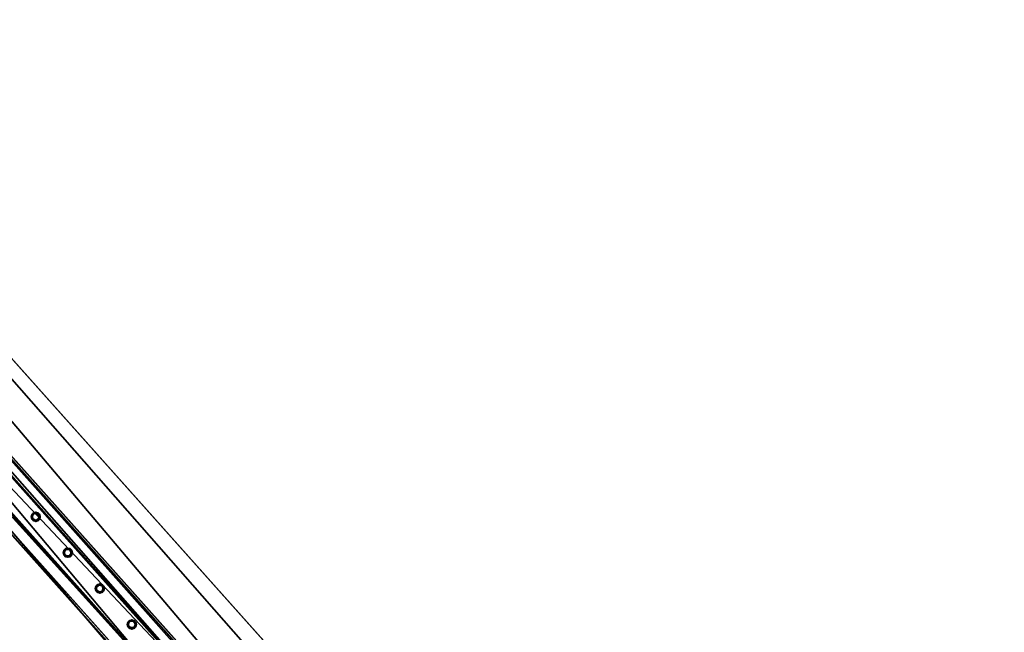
# Model space of a CAD drawing. Header units: millimetres. Extents: x 93711086 to 93775423, y 1247239064 to 1247319365.
# Tile 497 of 656: x 93722890 to 93725155, y 1247301829 to 1247303238. Entities that reach past the tile are written whole.
import ezdxf

# ---------------------------------------------------------------- set-up
doc = ezdxf.new("R2010")
doc.units = ezdxf.units.MM
doc.layers.add('BEAM', color=7, linetype='Continuous')
doc.layers.add('CONCRETE_ITEM', color=7, linetype='Continuous')

# ---------------------------------------------------------------- blocks, each defined once
blk = doc.blocks.new('15e559d2-59c4-40a1-8e6d-a9da91616b05')
at = {"color": 0, "transparency": 16777216}
mesh = blk.add_polyface(dxfattribs=at)
corners = [(93732402.8, 1247290959.4, 3988.8), (93732402.8, 1247290959.4, 4305.5), (93730959.6, 1247289572.9, 3633.7), (93730959.6, 1247289572.9, 3317), (93720519.9, 1247305091.1, 5616.6), (93732598.2, 1247291566.3, 4023.2), (93720299, 1247305338.5, 5063.5), (93732619.6, 1247291542.4, 4593.2), (93720317.4, 1247305317.9, 5553.6), (93732199.2, 1247291187.4, 4322.7), (93720106.2, 1247304728.6, 5525.8), (93719900, 1247304959.5, 5363), (93732205.9, 1247291179.8, 4502.5), (93719903.7, 1247304955.3, 5462.8), (93720167.2, 1247305212.8, 5169.7), (93732187.3, 1247291200.6, 4007), (93718371.4, 1247303668.6, 4381.7), (93732466.4, 1247291440.6, 4129.5), (93732486.7, 1247291466, 4033.2), (93720187.5, 1247305238.1, 5073.5), (93732260.8, 1247291223.5, 4572.4), (93720161.1, 1247304772.3, 5595.7), (93719958.6, 1247304999, 5532.7), (93718383.3, 1247303655.3, 4697.4)]
mesh.append_faces([[corners[k] for k in face] for face in [(0, 1, 2, 0), (2, 3, 0, 2), (4, 5, 6, 4), (4, 7, 5, 4), (6, 8, 4, 6), (9, 10, 11, 9), (10, 9, 12, 10), (13, 11, 10, 13), (3, 14, 15, 3), (3, 16, 14, 3), (17, 15, 14, 17), (15, 0, 3, 15), (18, 17, 19, 18), (14, 19, 17, 14), (5, 18, 6, 5), (19, 6, 18, 19), (20, 7, 4, 20), (4, 21, 20, 4), (12, 20, 21, 12), (21, 10, 12, 21), (22, 21, 4, 22), (4, 8, 22, 4), (10, 21, 13, 10), (22, 13, 21, 22), (2, 9, 23, 2), (9, 2, 1, 9), (11, 23, 9, 11), (23, 14, 16, 23), (13, 8, 11, 13), (8, 13, 22, 8), (23, 11, 14, 23), (14, 8, 6, 14), (8, 14, 11, 8), (6, 19, 14, 6), (20, 12, 9, 20), (20, 17, 7, 20), (17, 20, 9, 17), (5, 7, 17, 5), (15, 17, 9, 15), (18, 5, 17, 18), (3, 2, 16, 3), (23, 16, 2, 23), (0, 15, 1, 0), (9, 1, 15, 9)]], dxfattribs={"color": 0})
blk = doc.blocks.new('5bbbe152-908d-476c-86af-f8c3bda7d93c')
at = {"color": 0, "transparency": 16777216}
mesh = blk.add_polyface(dxfattribs=at)
corners = [(93732552.2, 1247291230.4, 5643.1), (93732470.4, 1247291493.6, 5652.9), (93732382.5, 1247291412, 5654.1), (93732639.5, 1247291312.7, 5641.9), (93732637.3, 1247291314.2, 5582), (93732468, 1247291495.2, 5592.9), (93732633.7, 1247291310.7, 5582), (93732464.4, 1247291491.8, 5593), (93732635.6, 1247291309.4, 5637), (93732466.5, 1247291490.3, 5647.9), (93732385.9, 1247291415.5, 5649), (93732553.6, 1247291235.3, 5583.1), (93732380.1, 1247291413.6, 5594.1), (93732383.8, 1247291417, 5594.1), (93732302.7, 1247291675.7, 5664.8), (93732214.1, 1247291594.7, 5666.1), (93732300.1, 1247291677.5, 5604.9), (93732296.5, 1247291674.1, 5604.9), (93732298.8, 1247291672.5, 5659.9), (93732217.6, 1247291598.3, 5661), (93732215.3, 1247291599.9, 5606.1), (93732211.6, 1247291596.5, 5606.2), (93731970.1, 1247292043.1, 5691.1), (93731880.9, 1247291962.8, 5692.4), (93731967.4, 1247292045.1, 5631.2), (93731963.7, 1247292041.7, 5631.2), (93731966.1, 1247292039.9, 5686.1), (93731884.4, 1247291966.3, 5687.4), (93731881.9, 1247291968.1, 5632.4), (93731878.2, 1247291964.8, 5632.5), (93720601.8, 1247304775.6, 6654), (93720512.4, 1247304695.7, 6655.4), (93720599.1, 1247304777.7, 6594.1), (93720595.3, 1247304774.4, 6594.2), (93720597.9, 1247304772.5, 6649.1), (93720515.9, 1247304699.2, 6650.3), (93720513.3, 1247304701.1, 6595.4), (93720509.6, 1247304697.7, 6595.5)]
mesh.append_faces([[corners[k] for k in face] for face in [(0, 1, 2, 0), (3, 5, 1, 3), (4, 7, 5, 4), (6, 9, 7, 6), (8, 10, 9, 8), (11, 12, 13, 11), (2, 14, 15, 2), (1, 16, 14, 1), (5, 17, 16, 5), (7, 18, 17, 7), (9, 19, 18, 9), (10, 20, 19, 10), (13, 21, 20, 13), (12, 15, 21, 12), (15, 22, 23, 15), (14, 24, 22, 14), (16, 25, 24, 16), (17, 26, 25, 17), (18, 27, 26, 18), (19, 28, 27, 19), (20, 29, 28, 20), (21, 23, 29, 21), (23, 30, 31, 23), (22, 32, 30, 22), (24, 33, 32, 24), (25, 34, 33, 25), (26, 35, 34, 26), (27, 36, 35, 27), (28, 37, 36, 28), (29, 31, 37, 29)]], dxfattribs={"vtx0": -1, "color": 0})
mesh.append_faces([[corners[k] for k in face] for face in [(30, 33, 34, 30), (35, 37, 31, 35)]], dxfattribs={"vtx0": -1, "vtx2": -1, "vtx3": -1, "color": 0})
mesh.append_faces([[corners[k] for k in face] for face in [(31, 30, 34, 31), (34, 35, 31, 34)]], dxfattribs={"vtx1": -1, "vtx2": -1, "vtx3": -1, "color": 0})
mesh.append_faces([[corners[k] for k in face] for face in [(3, 4, 5, 3), (4, 6, 7, 4), (6, 8, 9, 6), (2, 1, 14, 2), (1, 5, 16, 1), (5, 7, 17, 5), (7, 9, 18, 7), (9, 10, 19, 9), (10, 13, 20, 10), (13, 12, 21, 13), (12, 2, 15, 12), (15, 14, 22, 15), (14, 16, 24, 14), (16, 17, 25, 16), (17, 18, 26, 17), (18, 19, 27, 18), (19, 20, 28, 19), (20, 21, 29, 20), (21, 15, 23, 21), (23, 22, 30, 23), (22, 24, 32, 22), (24, 25, 33, 24), (25, 26, 34, 25), (26, 27, 35, 26), (27, 28, 36, 27), (28, 29, 37, 28), (29, 23, 31, 29), (30, 32, 33, 30), (35, 36, 37, 35)]], dxfattribs={"vtx2": -1, "vtx3": -1, "color": 0})
blk = doc.blocks.new('7b8a9bb0-2ea9-406e-89ec-d68e60a1a81a')
at = {"color": 0, "transparency": 16777216}
mesh = blk.add_polyface(dxfattribs=at)
corners = [(93723261.9, 1247301661.9, 5519.1), (93723306.6, 1247301701.9, 5519.1), (93721979.9, 1247303187.5, 5631.3), (93721935.1, 1247303147.6, 5631.3), (93723305.1, 1247301703.6, 5479.1), (93721978.4, 1247303189.2, 5591.3), (93723302.9, 1247301701.6, 5479.1), (93721976.1, 1247303187.2, 5591.3), (93723304.3, 1247301700, 5516.1), (93721977.5, 1247303185.7, 5628.3), (93723264, 1247301664, 5516.1), (93721937.2, 1247303149.7, 5628.3), (93723262.6, 1247301665.6, 5479.1), (93721935.9, 1247303151.2, 5591.3), (93723260.4, 1247301663.6, 5479.1), (93721933.6, 1247303149.2, 5591.3)]
mesh.append_faces([[corners[k] for k in face] for face in [(0, 2, 3, 0), (1, 5, 2, 1), (4, 7, 5, 4), (6, 9, 7, 6), (8, 11, 9, 8), (10, 13, 11, 10), (12, 15, 13, 12), (14, 3, 15, 14)]], dxfattribs={"vtx0": -1, "color": 0})
mesh.append_faces([[corners[k] for k in face] for face in [(2, 7, 9, 2), (11, 15, 3, 11), (0, 12, 10, 0), (8, 4, 1, 8)]], dxfattribs={"vtx0": -1, "vtx2": -1, "vtx3": -1, "color": 0})
mesh.append_faces([[corners[k] for k in face] for face in [(3, 2, 9, 3), (9, 11, 3, 9), (1, 0, 10, 1), (10, 8, 1, 10)]], dxfattribs={"vtx1": -1, "vtx2": -1, "vtx3": -1, "color": 0})
mesh.append_faces([[corners[k] for k in face] for face in [(0, 1, 2, 0), (1, 4, 5, 1), (4, 6, 7, 4), (6, 8, 9, 6), (8, 10, 11, 8), (10, 12, 13, 10), (12, 14, 15, 12), (14, 0, 3, 14), (2, 5, 7, 2), (11, 13, 15, 11), (0, 14, 12, 0), (8, 6, 4, 8)]], dxfattribs={"vtx2": -1, "vtx3": -1, "color": 0})
blk = doc.blocks.new('47a56122-dafb-457a-bd31-41e57a2da580')
at = {"color": 0, "transparency": 16777216}
mesh = blk.add_polyface(dxfattribs=at)
corners = [(93723147.5, 1247301839.5, 5531.5), (93723143.8, 1247301840.5, 5531.5), (93723143.8, 1247301840.5, 6431.5), (93723147.5, 1247301839.5, 6431.5), (93723141, 1247301843.2, 5531.5), (93723141, 1247301843.2, 6431.5), (93723140, 1247301847, 5531.5), (93723140, 1247301847, 6431.5), (93723141, 1247301850.7, 5531.5), (93723141, 1247301850.7, 6431.5), (93723143.8, 1247301853.4, 5531.5), (93723143.8, 1247301853.4, 6431.5), (93723147.5, 1247301854.4, 5531.5), (93723147.5, 1247301854.4, 6431.5), (93723151.2, 1247301853.4, 5531.5), (93723151.2, 1247301853.4, 6431.5), (93723153.9, 1247301850.7, 5531.5), (93723153.9, 1247301850.7, 6431.5), (93723154.9, 1247301847, 5531.5), (93723154.9, 1247301847, 6431.5), (93723153.9, 1247301843.2, 5531.5), (93723153.9, 1247301843.2, 6431.5), (93723151.2, 1247301840.5, 5531.5), (93723151.2, 1247301840.5, 6431.5), (93723147.5, 1247301836.3, 5531.5), (93723152.8, 1247301837.8, 5531.5), (93723152.8, 1247301837.8, 6431.5), (93723147.5, 1247301836.3, 6431.5), (93723156.7, 1247301841.6, 5531.5), (93723156.7, 1247301841.6, 6431.5), (93723158.1, 1247301847, 5531.5), (93723158.1, 1247301847, 6431.5), (93723156.7, 1247301852.3, 5531.5), (93723156.7, 1247301852.3, 6431.5), (93723152.8, 1247301856.2, 5531.5), (93723152.8, 1247301856.2, 6431.5), (93723147.5, 1247301857.6, 5531.5), (93723147.5, 1247301857.6, 6431.5), (93723142.2, 1247301856.2, 5531.5), (93723142.2, 1247301856.2, 6431.5), (93723138.3, 1247301852.3, 5531.5), (93723138.3, 1247301852.3, 6431.5), (93723136.8, 1247301847, 5531.5), (93723136.8, 1247301847, 6431.5), (93723138.3, 1247301841.6, 5531.5), (93723138.3, 1247301841.6, 6431.5), (93723142.2, 1247301837.8, 5531.5), (93723142.2, 1247301837.8, 6431.5)]
mesh.append_faces([[corners[k] for k in face] for face in [(0, 2, 3, 0), (1, 5, 2, 1), (4, 7, 5, 4), (6, 9, 7, 6), (8, 11, 9, 8), (10, 13, 11, 10), (12, 15, 13, 12), (14, 17, 15, 14), (16, 19, 17, 16), (18, 21, 19, 18), (20, 23, 21, 20), (22, 3, 23, 22), (24, 26, 27, 24), (25, 29, 26, 25), (28, 31, 29, 28), (30, 33, 31, 30), (32, 35, 33, 32), (34, 37, 35, 34), (36, 39, 37, 36), (38, 41, 39, 38), (40, 43, 41, 40), (42, 45, 43, 42), (44, 47, 45, 44), (46, 27, 47, 46)]], dxfattribs={"vtx0": -1, "color": 0})
mesh.append_faces([[corners[k] for k in face] for face in [(27, 29, 3, 27), (17, 29, 33, 17), (45, 27, 3, 45), (13, 33, 37, 13), (41, 45, 5, 41), (9, 37, 41, 9), (30, 25, 18, 30), (34, 30, 18, 34), (1, 25, 46, 1), (38, 34, 14, 38), (6, 46, 42, 6), (42, 38, 10, 42)]], dxfattribs={"vtx0": -1, "vtx1": -1, "vtx2": -1, "vtx3": -1, "color": 0})
mesh.append_faces([[corners[k] for k in face] for face in [(29, 21, 23, 29), (29, 23, 3, 29), (45, 3, 2, 45), (45, 2, 5, 45), (41, 5, 7, 41), (41, 7, 9, 41), (25, 20, 18, 25), (34, 18, 16, 34), (34, 16, 14, 34), (38, 14, 12, 38), (38, 12, 10, 38)]], dxfattribs={"vtx0": -1, "vtx2": -1, "vtx3": -1, "color": 0})
mesh.append_faces([[corners[k] for k in face] for face in [(19, 21, 29, 19), (17, 19, 29, 17), (15, 17, 33, 15), (13, 15, 33, 13), (11, 13, 37, 11), (9, 11, 37, 9), (22, 20, 25, 22), (0, 22, 25, 0), (1, 0, 25, 1), (4, 1, 46, 4), (6, 4, 46, 6), (8, 6, 42, 8), (10, 8, 42, 10)]], dxfattribs={"vtx1": -1, "vtx2": -1, "vtx3": -1, "color": 0})
mesh.append_faces([[corners[k] for k in face] for face in [(0, 1, 2, 0), (1, 4, 5, 1), (4, 6, 7, 4), (6, 8, 9, 6), (8, 10, 11, 8), (10, 12, 13, 10), (12, 14, 15, 12), (14, 16, 17, 14), (16, 18, 19, 16), (18, 20, 21, 18), (20, 22, 23, 20), (22, 0, 3, 22), (24, 25, 26, 24), (25, 28, 29, 25), (28, 30, 31, 28), (30, 32, 33, 30), (32, 34, 35, 32), (34, 36, 37, 34), (36, 38, 39, 36), (38, 40, 41, 38), (40, 42, 43, 40), (42, 44, 45, 42), (44, 46, 47, 44), (46, 24, 27, 46), (29, 31, 33, 29), (33, 35, 37, 33), (37, 39, 41, 37), (41, 43, 45, 41), (45, 47, 27, 45), (27, 26, 29, 27), (25, 24, 46, 25), (46, 44, 42, 46), (42, 40, 38, 42), (38, 36, 34, 38), (34, 32, 30, 34), (30, 28, 25, 30)]], dxfattribs={"vtx2": -1, "vtx3": -1, "color": 0})
blk = doc.blocks.new('f259dc03-30bd-43da-81e0-ffe828560893')
at = {"color": 0, "transparency": 16777216}
mesh = blk.add_polyface(dxfattribs=at)
corners = [(93723073.8, 1247301922.1, 5537.8), (93723070.1, 1247301923.1, 5537.8), (93723070.1, 1247301923.1, 6437.8), (93723073.8, 1247301922.1, 6437.8), (93723067.3, 1247301925.8, 5537.8), (93723067.3, 1247301925.8, 6437.8), (93723066.3, 1247301929.5, 5537.8), (93723066.3, 1247301929.5, 6437.8), (93723067.3, 1247301933.2, 5537.8), (93723067.3, 1247301933.2, 6437.8), (93723070.1, 1247301936, 5537.8), (93723070.1, 1247301936, 6437.8), (93723073.8, 1247301937, 5537.8), (93723073.8, 1247301937, 6437.8), (93723077.5, 1247301936, 5537.8), (93723077.5, 1247301936, 6437.8), (93723080.2, 1247301933.2, 5537.8), (93723080.2, 1247301933.2, 6437.8), (93723081.2, 1247301929.5, 5537.8), (93723081.2, 1247301929.5, 6437.8), (93723080.2, 1247301925.8, 5537.8), (93723080.2, 1247301925.8, 6437.8), (93723077.5, 1247301923.1, 5537.8), (93723077.5, 1247301923.1, 6437.8), (93723073.8, 1247301918.9, 5537.8), (93723079.1, 1247301920.3, 5537.8), (93723079.1, 1247301920.3, 6437.8), (93723073.8, 1247301918.9, 6437.8), (93723083, 1247301924.2, 5537.8), (93723083, 1247301924.2, 6437.8), (93723084.4, 1247301929.5, 5537.8), (93723084.4, 1247301929.5, 6437.8), (93723083, 1247301934.8, 5537.8), (93723083, 1247301934.8, 6437.8), (93723079.1, 1247301938.7, 5537.8), (93723079.1, 1247301938.7, 6437.8), (93723073.8, 1247301940.2, 5537.8), (93723073.8, 1247301940.2, 6437.8), (93723068.5, 1247301938.7, 5537.8), (93723068.5, 1247301938.7, 6437.8), (93723064.6, 1247301934.8, 5537.8), (93723064.6, 1247301934.8, 6437.8), (93723063.1, 1247301929.5, 5537.8), (93723063.1, 1247301929.5, 6437.8), (93723064.6, 1247301924.2, 5537.8), (93723064.6, 1247301924.2, 6437.8), (93723068.5, 1247301920.3, 5537.8), (93723068.5, 1247301920.3, 6437.8)]
mesh.append_faces([[corners[k] for k in face] for face in [(0, 2, 3, 0), (1, 5, 2, 1), (4, 7, 5, 4), (6, 9, 7, 6), (8, 11, 9, 8), (10, 13, 11, 10), (12, 15, 13, 12), (14, 17, 15, 14), (16, 19, 17, 16), (18, 21, 19, 18), (20, 23, 21, 20), (22, 3, 23, 22), (24, 26, 27, 24), (25, 29, 26, 25), (28, 31, 29, 28), (30, 33, 31, 30), (32, 35, 33, 32), (34, 37, 35, 34), (36, 39, 37, 36), (38, 41, 39, 38), (40, 43, 41, 40), (42, 45, 43, 42), (44, 47, 45, 44), (46, 27, 47, 46)]], dxfattribs={"vtx0": -1, "color": 0})
mesh.append_faces([[corners[k] for k in face] for face in [(27, 29, 3, 27), (17, 29, 33, 17), (45, 27, 3, 45), (13, 33, 37, 13), (41, 45, 5, 41), (9, 37, 41, 9), (30, 25, 18, 30), (34, 30, 18, 34), (1, 25, 46, 1), (38, 34, 14, 38), (6, 46, 42, 6), (42, 38, 10, 42)]], dxfattribs={"vtx0": -1, "vtx1": -1, "vtx2": -1, "vtx3": -1, "color": 0})
mesh.append_faces([[corners[k] for k in face] for face in [(29, 21, 23, 29), (29, 23, 3, 29), (45, 3, 2, 45), (45, 2, 5, 45), (41, 5, 7, 41), (41, 7, 9, 41), (25, 20, 18, 25), (34, 18, 16, 34), (34, 16, 14, 34), (38, 14, 12, 38), (38, 12, 10, 38)]], dxfattribs={"vtx0": -1, "vtx2": -1, "vtx3": -1, "color": 0})
mesh.append_faces([[corners[k] for k in face] for face in [(19, 21, 29, 19), (17, 19, 29, 17), (15, 17, 33, 15), (13, 15, 33, 13), (11, 13, 37, 11), (9, 11, 37, 9), (22, 20, 25, 22), (0, 22, 25, 0), (1, 0, 25, 1), (4, 1, 46, 4), (6, 4, 46, 6), (8, 6, 42, 8), (10, 8, 42, 10)]], dxfattribs={"vtx1": -1, "vtx2": -1, "vtx3": -1, "color": 0})
mesh.append_faces([[corners[k] for k in face] for face in [(0, 1, 2, 0), (1, 4, 5, 1), (4, 6, 7, 4), (6, 8, 9, 6), (8, 10, 11, 8), (10, 12, 13, 10), (12, 14, 15, 12), (14, 16, 17, 14), (16, 18, 19, 16), (18, 20, 21, 18), (20, 22, 23, 20), (22, 0, 3, 22), (24, 25, 26, 24), (25, 28, 29, 25), (28, 30, 31, 28), (30, 32, 33, 30), (32, 34, 35, 32), (34, 36, 37, 34), (36, 38, 39, 36), (38, 40, 41, 38), (40, 42, 43, 40), (42, 44, 45, 42), (44, 46, 47, 44), (46, 24, 27, 46), (29, 31, 33, 29), (33, 35, 37, 33), (37, 39, 41, 37), (41, 43, 45, 41), (45, 47, 27, 45), (27, 26, 29, 27), (25, 24, 46, 25), (46, 44, 42, 46), (42, 40, 38, 42), (38, 36, 34, 38), (34, 32, 30, 34), (30, 28, 25, 30)]], dxfattribs={"vtx2": -1, "vtx3": -1, "color": 0})
blk = doc.blocks.new('f378f157-fe30-4d73-a034-249ade6108ba')
at = {"color": 0, "transparency": 16777216}
mesh = blk.add_polyface(dxfattribs=at)
corners = [(93723000.1, 1247302004.6, 5544), (93722996.3, 1247302005.6, 5544), (93722996.3, 1247302005.6, 6444), (93723000.1, 1247302004.6, 6444), (93722993.6, 1247302008.3, 5544), (93722993.6, 1247302008.3, 6444), (93722992.6, 1247302012, 5544), (93722992.6, 1247302012, 6444), (93722993.6, 1247302015.8, 5544), (93722993.6, 1247302015.8, 6444), (93722996.3, 1247302018.5, 5544), (93722996.3, 1247302018.5, 6444), (93723000.1, 1247302019.5, 5544), (93723000.1, 1247302019.5, 6444), (93723003.8, 1247302018.5, 5544), (93723003.8, 1247302018.5, 6444), (93723006.5, 1247302015.8, 5544), (93723006.5, 1247302015.8, 6444), (93723007.5, 1247302012, 5544), (93723007.5, 1247302012, 6444), (93723006.5, 1247302008.3, 5544), (93723006.5, 1247302008.3, 6444), (93723003.8, 1247302005.6, 5544), (93723003.8, 1247302005.6, 6444), (93723000.1, 1247302001.4, 5544), (93723005.4, 1247302002.8, 5544), (93723005.4, 1247302002.8, 6444), (93723000.1, 1247302001.4, 6444), (93723009.3, 1247302006.7, 5544), (93723009.3, 1247302006.7, 6444), (93723010.7, 1247302012, 5544), (93723010.7, 1247302012, 6444), (93723009.3, 1247302017.4, 5544), (93723009.3, 1247302017.4, 6444), (93723005.4, 1247302021.3, 5544), (93723005.4, 1247302021.3, 6444), (93723000.1, 1247302022.7, 5544), (93723000.1, 1247302022.7, 6444), (93722994.7, 1247302021.3, 5544), (93722994.7, 1247302021.3, 6444), (93722990.8, 1247302017.4, 5544), (93722990.8, 1247302017.4, 6444), (93722989.4, 1247302012, 5544), (93722989.4, 1247302012, 6444), (93722990.8, 1247302006.7, 5544), (93722990.8, 1247302006.7, 6444), (93722994.7, 1247302002.8, 5544), (93722994.7, 1247302002.8, 6444)]
mesh.append_faces([[corners[k] for k in face] for face in [(0, 2, 3, 0), (1, 5, 2, 1), (4, 7, 5, 4), (6, 9, 7, 6), (8, 11, 9, 8), (10, 13, 11, 10), (12, 15, 13, 12), (14, 17, 15, 14), (16, 19, 17, 16), (18, 21, 19, 18), (20, 23, 21, 20), (22, 3, 23, 22), (24, 26, 27, 24), (25, 29, 26, 25), (28, 31, 29, 28), (30, 33, 31, 30), (32, 35, 33, 32), (34, 37, 35, 34), (36, 39, 37, 36), (38, 41, 39, 38), (40, 43, 41, 40), (42, 45, 43, 42), (44, 47, 45, 44), (46, 27, 47, 46)]], dxfattribs={"vtx0": -1, "color": 0})
mesh.append_faces([[corners[k] for k in face] for face in [(27, 29, 3, 27), (17, 29, 33, 17), (45, 27, 3, 45), (13, 33, 37, 13), (41, 45, 5, 41), (9, 37, 41, 9), (30, 25, 18, 30), (34, 30, 18, 34), (1, 25, 46, 1), (38, 34, 14, 38), (6, 46, 42, 6), (42, 38, 10, 42)]], dxfattribs={"vtx0": -1, "vtx1": -1, "vtx2": -1, "vtx3": -1, "color": 0})
mesh.append_faces([[corners[k] for k in face] for face in [(29, 21, 23, 29), (29, 23, 3, 29), (45, 3, 2, 45), (45, 2, 5, 45), (41, 5, 7, 41), (41, 7, 9, 41), (25, 20, 18, 25), (34, 18, 16, 34), (34, 16, 14, 34), (38, 14, 12, 38), (38, 12, 10, 38)]], dxfattribs={"vtx0": -1, "vtx2": -1, "vtx3": -1, "color": 0})
mesh.append_faces([[corners[k] for k in face] for face in [(19, 21, 29, 19), (17, 19, 29, 17), (15, 17, 33, 15), (13, 15, 33, 13), (11, 13, 37, 11), (9, 11, 37, 9), (22, 20, 25, 22), (0, 22, 25, 0), (1, 0, 25, 1), (4, 1, 46, 4), (6, 4, 46, 6), (8, 6, 42, 8), (10, 8, 42, 10)]], dxfattribs={"vtx1": -1, "vtx2": -1, "vtx3": -1, "color": 0})
mesh.append_faces([[corners[k] for k in face] for face in [(0, 1, 2, 0), (1, 4, 5, 1), (4, 6, 7, 4), (6, 8, 9, 6), (8, 10, 11, 8), (10, 12, 13, 10), (12, 14, 15, 12), (14, 16, 17, 14), (16, 18, 19, 16), (18, 20, 21, 18), (20, 22, 23, 20), (22, 0, 3, 22), (24, 25, 26, 24), (25, 28, 29, 25), (28, 30, 31, 28), (30, 32, 33, 30), (32, 34, 35, 32), (34, 36, 37, 34), (36, 38, 39, 36), (38, 40, 41, 38), (40, 42, 43, 40), (42, 44, 45, 42), (44, 46, 47, 44), (46, 24, 27, 46), (29, 31, 33, 29), (33, 35, 37, 33), (37, 39, 41, 37), (41, 43, 45, 41), (45, 47, 27, 45), (27, 26, 29, 27), (25, 24, 46, 25), (46, 44, 42, 46), (42, 40, 38, 42), (38, 36, 34, 38), (34, 32, 30, 34), (30, 28, 25, 30)]], dxfattribs={"vtx2": -1, "vtx3": -1, "color": 0})
blk = doc.blocks.new('f914db19-99ae-4917-a80b-725a33cb249b')
at = {"color": 0, "transparency": 16777216}
mesh = blk.add_polyface(dxfattribs=at)
corners = [(93722926.4, 1247302087.1, 5550.2), (93722922.6, 1247302088.1, 5550.2), (93722922.6, 1247302088.1, 6450.2), (93722926.4, 1247302087.1, 6450.2), (93722919.9, 1247302090.9, 5550.2), (93722919.9, 1247302090.9, 6450.2), (93722918.9, 1247302094.6, 5550.2), (93722918.9, 1247302094.6, 6450.2), (93722919.9, 1247302098.3, 5550.2), (93722919.9, 1247302098.3, 6450.2), (93722922.6, 1247302101, 5550.2), (93722922.6, 1247302101, 6450.2), (93722926.4, 1247302102, 5550.2), (93722926.4, 1247302102, 6450.2), (93722930.1, 1247302101, 5550.2), (93722930.1, 1247302101, 6450.2), (93722932.8, 1247302098.3, 5550.2), (93722932.8, 1247302098.3, 6450.2), (93722933.8, 1247302094.6, 5550.2), (93722933.8, 1247302094.6, 6450.2), (93722932.8, 1247302090.9, 5550.2), (93722932.8, 1247302090.9, 6450.2), (93722930.1, 1247302088.1, 5550.2), (93722930.1, 1247302088.1, 6450.2), (93722926.4, 1247302083.9, 5550.2), (93722931.7, 1247302085.4, 5550.2), (93722931.7, 1247302085.4, 6450.2), (93722926.4, 1247302083.9, 6450.2), (93722935.6, 1247302089.3, 5550.2), (93722935.6, 1247302089.3, 6450.2), (93722937, 1247302094.6, 5550.2), (93722937, 1247302094.6, 6450.2), (93722935.6, 1247302099.9, 5550.2), (93722935.6, 1247302099.9, 6450.2), (93722931.7, 1247302103.8, 5550.2), (93722931.7, 1247302103.8, 6450.2), (93722926.4, 1247302105.2, 5550.2), (93722926.4, 1247302105.2, 6450.2), (93722921, 1247302103.8, 5550.2), (93722921, 1247302103.8, 6450.2), (93722917.1, 1247302099.9, 5550.2), (93722917.1, 1247302099.9, 6450.2), (93722915.7, 1247302094.6, 5550.2), (93722915.7, 1247302094.6, 6450.2), (93722917.1, 1247302089.3, 5550.2), (93722917.1, 1247302089.3, 6450.2), (93722921, 1247302085.4, 5550.2), (93722921, 1247302085.4, 6450.2)]
mesh.append_faces([[corners[k] for k in face] for face in [(0, 2, 3, 0), (1, 5, 2, 1), (4, 7, 5, 4), (6, 9, 7, 6), (8, 11, 9, 8), (10, 13, 11, 10), (12, 15, 13, 12), (14, 17, 15, 14), (16, 19, 17, 16), (18, 21, 19, 18), (20, 23, 21, 20), (22, 3, 23, 22), (24, 26, 27, 24), (25, 29, 26, 25), (28, 31, 29, 28), (30, 33, 31, 30), (32, 35, 33, 32), (34, 37, 35, 34), (36, 39, 37, 36), (38, 41, 39, 38), (40, 43, 41, 40), (42, 45, 43, 42), (44, 47, 45, 44), (46, 27, 47, 46)]], dxfattribs={"vtx0": -1, "color": 0})
mesh.append_faces([[corners[k] for k in face] for face in [(27, 29, 3, 27), (17, 29, 33, 17), (45, 27, 3, 45), (13, 33, 37, 13), (41, 45, 5, 41), (9, 37, 41, 9), (30, 25, 18, 30), (34, 30, 18, 34), (1, 25, 46, 1), (38, 34, 14, 38), (6, 46, 42, 6), (42, 38, 10, 42)]], dxfattribs={"vtx0": -1, "vtx1": -1, "vtx2": -1, "vtx3": -1, "color": 0})
mesh.append_faces([[corners[k] for k in face] for face in [(29, 21, 23, 29), (29, 23, 3, 29), (45, 3, 2, 45), (45, 2, 5, 45), (41, 5, 7, 41), (41, 7, 9, 41), (25, 20, 18, 25), (34, 18, 16, 34), (34, 16, 14, 34), (38, 14, 12, 38), (38, 12, 10, 38)]], dxfattribs={"vtx0": -1, "vtx2": -1, "vtx3": -1, "color": 0})
mesh.append_faces([[corners[k] for k in face] for face in [(19, 21, 29, 19), (17, 19, 29, 17), (15, 17, 33, 15), (13, 15, 33, 13), (11, 13, 37, 11), (9, 11, 37, 9), (22, 20, 25, 22), (0, 22, 25, 0), (1, 0, 25, 1), (4, 1, 46, 4), (6, 4, 46, 6), (8, 6, 42, 8), (10, 8, 42, 10)]], dxfattribs={"vtx1": -1, "vtx2": -1, "vtx3": -1, "color": 0})
mesh.append_faces([[corners[k] for k in face] for face in [(0, 1, 2, 0), (1, 4, 5, 1), (4, 6, 7, 4), (6, 8, 9, 6), (8, 10, 11, 8), (10, 12, 13, 10), (12, 14, 15, 12), (14, 16, 17, 14), (16, 18, 19, 16), (18, 20, 21, 18), (20, 22, 23, 20), (22, 0, 3, 22), (24, 25, 26, 24), (25, 28, 29, 25), (28, 30, 31, 28), (30, 32, 33, 30), (32, 34, 35, 32), (34, 36, 37, 34), (36, 38, 39, 36), (38, 40, 41, 38), (40, 42, 43, 40), (42, 44, 45, 42), (44, 46, 47, 44), (46, 24, 27, 46), (29, 31, 33, 29), (33, 35, 37, 33), (37, 39, 41, 37), (41, 43, 45, 41), (45, 47, 27, 45), (27, 26, 29, 27), (25, 24, 46, 25), (46, 44, 42, 46), (42, 40, 38, 42), (38, 36, 34, 38), (34, 32, 30, 34), (30, 28, 25, 30)]], dxfattribs={"vtx2": -1, "vtx3": -1, "color": 0})

msp = doc.modelspace()

# ---------------------------------------------------------------- block references
at = {"layer": 'BEAM', "color": 156, "true_color": 0x1e4383, "transparency": 33554687}
msp.add_blockref('5bbbe152-908d-476c-86af-f8c3bda7d93c', (0, 0), dxfattribs=at)
at = {"layer": 'BEAM', "color": 77, "true_color": 0x5b9723, "transparency": 33554687}
for name in ['7b8a9bb0-2ea9-406e-89ec-d68e60a1a81a', 'f914db19-99ae-4917-a80b-725a33cb249b', 'f378f157-fe30-4d73-a034-249ade6108ba', 'f259dc03-30bd-43da-81e0-ffe828560893', '47a56122-dafb-457a-bd31-41e57a2da580']:
    msp.add_blockref(name, (0, 0), dxfattribs=at)
at = {"layer": 'CONCRETE_ITEM', "color": 222, "true_color": 0xc0298d, "transparency": 33554687}
msp.add_blockref('15e559d2-59c4-40a1-8e6d-a9da91616b05', (0, 0), dxfattribs=at)

doc.saveas('drawing.dxf')
